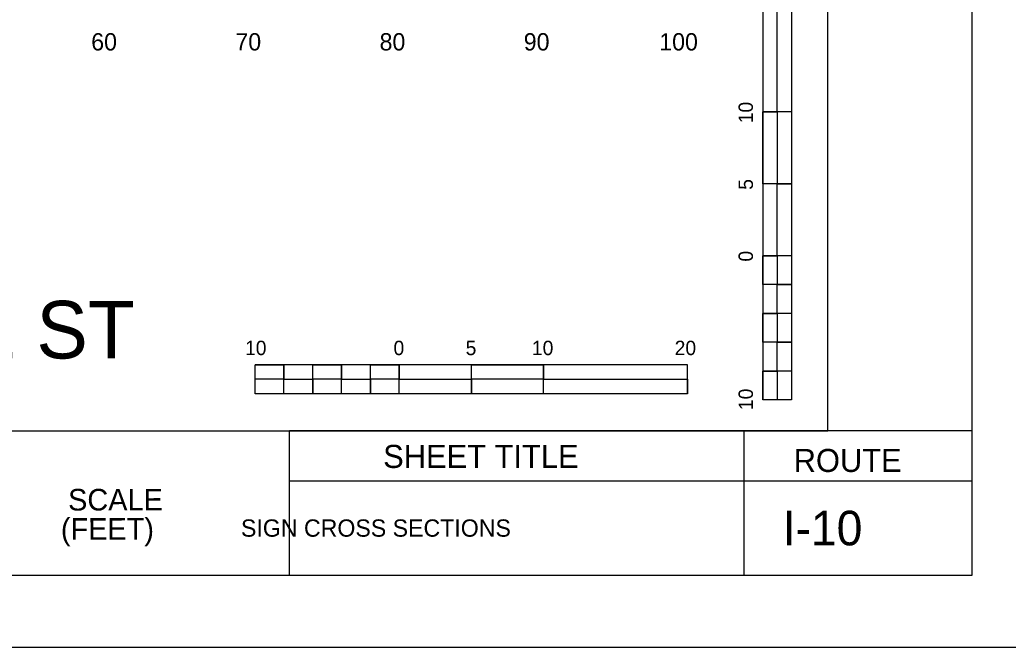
# Model space of a CAD drawing. Extents: x 2193008 to 2198143, y 1236112 to 1237864.
# Drawn here: x 2196158.6 to 2196227.2, y 1237118 to 1237161.6 of the extents above; entities that cross this region are included whole.
import ezdxf

# ---------------------------------------------------------------- set-up
doc = ezdxf.new("R2010")
doc.units = 0
for name, color, linetype in [('ANNO-SHT', 7, 'Continuous'), ('ANNO-SYMB', 7, 'Continuous'), ('ANNO-TXT', 7, 'Continuous'), ('Level 1', 7, 'Continuous'), ('Level 33', 7, 'Continuous'), ('Level 6', 7, 'Continuous'), ('LIMT-CSLINE', 7, 'Continuous'), ('M-ROADS', 7, 'Continuous'), ('SHT-BNDRY', 7, 'Continuous')]:
    doc.layers.add(name, color=color, linetype=linetype)

msp = doc.modelspace()

# ---------------------------------------------------------------- linework, layer by layer
msp.add_lwpolyline([(2195914.707, 1237133.046), (2196214.707, 1237133.046), (2196214.707, 1237323.046), (2195914.707, 1237323.046)], close=True)
at = {"layer": 'ANNO-TXT'}
for p, q in [((2196177.369, 1237129.575), (2196208.897, 1237129.575)), ((2196208.897, 1237129.575), (2196224.71, 1237129.575))]:
    msp.add_line(p, q, dxfattribs=at)
at = {"layer": 'Level 1'}
for p, q in [((2196210.178, 1237165.195), (2196210.178, 1237135.195)), ((2196212.178, 1237165.195), (2196212.178, 1237155.195)), ((2196212.179, 1237165.195), (2196212.179, 1237135.195)), ((2196211.179, 1237155.195), (2196210.178, 1237155.195)), ((2196212.178, 1237155.195), (2196210.178, 1237155.195)), ((2196211.179, 1237155.195), (2196211.178, 1237150.195)), ((2196212.178, 1237150.195), (2196210.178, 1237150.195)), ((2196212.178, 1237150.195), (2196211.178, 1237150.195)), ((2196212.178, 1237150.195), (2196212.178, 1237145.195)), ((2196211.178, 1237145.195), (2196210.178, 1237145.195)), ((2196212.178, 1237145.195), (2196210.178, 1237145.195)), ((2196211.178, 1237145.195), (2196211.178, 1237143.195)), ((2196212.178, 1237143.195), (2196211.178, 1237143.195)), ((2196212.178, 1237143.195), (2196212.178, 1237141.195)), ((2196211.178, 1237141.195), (2196210.179, 1237141.195)), ((2196211.178, 1237141.195), (2196211.178, 1237139.195)), ((2196212.178, 1237139.195), (2196211.178, 1237139.195)), ((2196212.178, 1237139.195), (2196212.178, 1237137.195)), ((2196204.974, 1237137.63), (2196174.974, 1237137.63)), ((2196174.974, 1237135.63), (2196174.974, 1237137.63)), ((2196176.974, 1237136.63), (2196176.974, 1237137.63)), ((2196180.974, 1237136.63), (2196180.974, 1237137.63)), ((2196184.974, 1237136.63), (2196184.974, 1237137.63)), ((2196184.974, 1237135.63), (2196184.974, 1237137.63)), ((2196189.974, 1237135.63), (2196189.974, 1237137.63)), ((2196194.974, 1237136.63), (2196194.974, 1237137.63)), ((2196194.974, 1237135.63), (2196194.974, 1237137.63)), ((2196204.974, 1237135.63), (2196204.974, 1237137.63)), ((2196211.179, 1237137.195), (2196210.178, 1237137.195)), ((2196211.179, 1237137.195), (2196211.178, 1237135.195)), ((2196176.974, 1237136.63), (2196174.974, 1237136.63)), ((2196178.974, 1237135.63), (2196178.974, 1237136.63)), ((2196180.974, 1237136.63), (2196178.974, 1237136.63)), ((2196182.974, 1237135.63), (2196182.974, 1237136.63)), ((2196184.974, 1237136.63), (2196182.974, 1237136.63)), ((2196189.974, 1237135.63), (2196189.974, 1237136.63)), ((2196194.974, 1237136.63), (2196189.974, 1237136.63)), ((2196204.974, 1237135.63), (2196174.974, 1237135.63)), ((2196178.974, 1237135.63), (2196176.974, 1237135.63)), ((2196182.974, 1237135.63), (2196180.974, 1237135.63)), ((2196189.974, 1237135.63), (2196184.974, 1237135.63)), ((2196204.974, 1237135.63), (2196194.974, 1237135.63)), ((2196212.179, 1237135.195), (2196210.178, 1237135.195))]:
    msp.add_line(p, q, dxfattribs=at)
for points in [[(2196211.179, 1237155.195), (2196211.178, 1237165.195), (2196212.178, 1237165.195), (2196212.178, 1237155.195)], [(2196210.178, 1237150.195), (2196210.178, 1237155.195), (2196211.179, 1237155.195), (2196211.178, 1237150.195)], [(2196211.178, 1237145.195), (2196211.178, 1237150.195), (2196212.178, 1237150.195), (2196212.178, 1237145.195)], [(2196210.178, 1237143.195), (2196210.178, 1237145.195), (2196211.178, 1237145.195), (2196211.178, 1237143.195)], [(2196211.178, 1237141.195), (2196211.178, 1237143.195), (2196212.178, 1237143.195), (2196212.178, 1237141.195)], [(2196210.178, 1237139.195), (2196210.179, 1237141.195), (2196211.178, 1237141.195), (2196211.178, 1237139.195)], [(2196211.179, 1237137.195), (2196211.178, 1237139.195), (2196212.178, 1237139.195), (2196212.178, 1237137.195)], [(2196174.974, 1237137.63), (2196176.974, 1237137.63), (2196176.974, 1237136.63), (2196174.974, 1237136.63)], [(2196178.974, 1237137.63), (2196180.974, 1237137.63), (2196180.974, 1237136.63), (2196178.974, 1237136.63)], [(2196182.974, 1237137.63), (2196184.974, 1237137.63), (2196184.974, 1237136.63), (2196182.974, 1237136.63)], [(2196189.974, 1237137.63), (2196194.974, 1237137.63), (2196194.974, 1237136.63), (2196189.974, 1237136.63)], [(2196210.178, 1237135.195), (2196210.178, 1237137.195), (2196211.179, 1237137.195), (2196211.178, 1237135.195)], [(2196176.974, 1237136.63), (2196178.974, 1237136.63), (2196178.974, 1237135.63), (2196176.974, 1237135.63)], [(2196180.974, 1237136.63), (2196182.974, 1237136.63), (2196182.974, 1237135.63), (2196180.974, 1237135.63)], [(2196184.974, 1237136.63), (2196189.974, 1237136.63), (2196189.974, 1237135.63), (2196184.974, 1237135.63)], [(2196194.974, 1237136.63), (2196204.974, 1237136.63), (2196204.974, 1237135.63), (2196194.974, 1237135.63)]]:
    msp.add_lwpolyline(points, close=True, dxfattribs=at)
at = {"layer": 'Level 6'}
msp.add_line((2196224.71, 1237133.046), (2196177.369, 1237133.046), dxfattribs=at)
at = {"layer": 'M-ROADS'}
msp.add_lwpolyline([(2195889.71, 1237118.036), (2196229.71, 1237118.036), (2196229.71, 1237338.036), (2195889.71, 1237338.036)], close=True, dxfattribs=at)
at = {"layer": 'SHT-BNDRY'}
for p, q in [((2196177.369, 1237123.036), (2196177.369, 1237133.046)), ((2196208.897, 1237123.036), (2196208.897, 1237133.046))]:
    msp.add_line(p, q, dxfattribs=at)
msp.add_lwpolyline([(2195902.21, 1237123.036), (2196224.71, 1237123.036), (2196224.71, 1237333.036), (2195902.21, 1237333.036)], close=True, dxfattribs=at)

# ---------------------------------------------------------------- texts
at = {"layer": 'ANNO-SHT'}
for s, height, p in [(' I-10 ', 2.4, (2196210.673, 1237125.106)), ('          SIGN CROSS SECTIONS          ', 1.2, (2196169.533, 1237125.706))]:
    msp.add_text(s, height=height, rotation=360, dxfattribs=at).set_placement(p)
at = {"layer": 'ANNO-SYMB'}
for s, p in [('SCALE', (2196162, 1237127.522)), ('(FEET)', (2196161.499, 1237125.493))]:
    msp.add_text(s, height=1.4994, rotation=0.0572, dxfattribs=at).set_placement(p)
at = {"layer": 'ANNO-TXT'}
for s, p in [('SHEET TITLE', (2196183.855, 1237130.478)), ('ROUTE', (2196212.328, 1237130.197))]:
    msp.add_text(s, height=1.6, dxfattribs=at).set_placement(p)
at = {"layer": 'Level 1'}
for s, height, rotation, p in [('10', 0.9991, 90.0572, (2196209.504, 1237154.395)), ('5', 1, 90.0572, (2196209.504, 1237149.78)), ('0', 1, 90.0572, (2196209.504, 1237144.795)), ('10', 0.9991, 0.0572, (2196174.274, 1237138.305)), ('0', 1, 0.0572, (2196184.574, 1237138.304)), ('5', 0.999, 0.0572, (2196189.576, 1237138.304)), ('10', 0.9991, 0.0572, (2196194.174, 1237138.305)), ('20', 0.9991, 0.0572, (2196204.075, 1237138.305)), ('10', 0.9991, 90.0572, (2196209.504, 1237134.495))]:
    msp.add_text(s, height=height, rotation=rotation, dxfattribs=at).set_placement(p)
at = {"layer": 'Level 33'}
msp.add_text('CANAL ST', height=3.9977, rotation=360, dxfattribs=at).set_placement((2196140.491, 1237138.073))
at = {"layer": 'LIMT-CSLINE'}
for s, p in [('60', (2196163.606, 1237159.446)), ('70', (2196173.606, 1237159.446)), ('80', (2196183.606, 1237159.446)), ('90', (2196193.606, 1237159.446)), ('100', (2196203.006, 1237159.446))]:
    msp.add_text(s, height=1.2, dxfattribs=at).set_placement(p)

doc.saveas('drawing.dxf')
